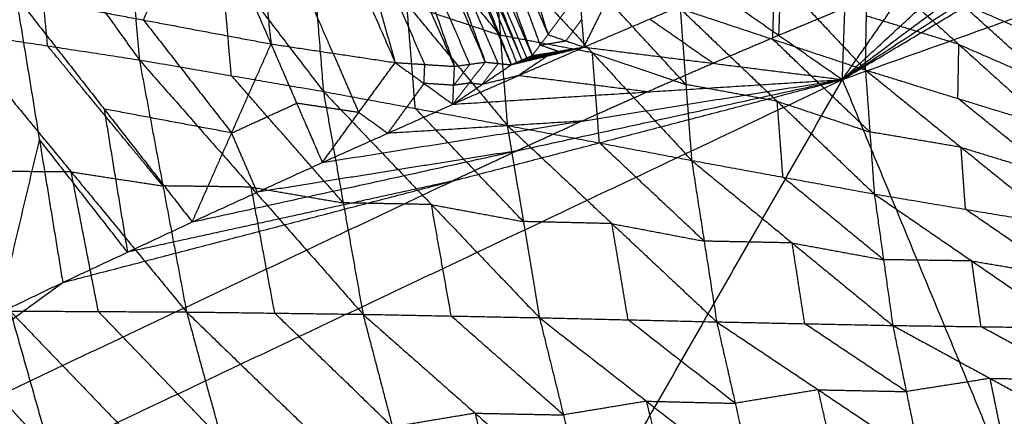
# Model space of a CAD drawing. Header units: millimetres. Extents: x -106 to 110, y -96 to 120.
# Tile 413 of 656: x -41.52 to -35.43, y 102.21 to 104.66. Entities that reach past the tile are written whole.
import ezdxf

# ---------------------------------------------------------------- set-up
doc = ezdxf.new("R2010")
doc.units = ezdxf.units.MM
doc.header["$MEASUREMENT"] = 0
doc.layers.add('Default', color=7, linetype='Continuous', true_color=0x000000)

msp = doc.modelspace()

# ---------------------------------------------------------------- linework, layer by layer
at = {"layer": 'Default'}
for points in [[(-36.4282, 104.2928, 12.0172), (-31.8108, 105.9449, 12.0172), (-27.1934, 107.597, 12.0172)], [(-39.0589, 107.181, 13.6827), (-38.655, 105.8762, 13.0943), (-38.2511, 104.5713, 12.5059)], [(-39.29, 107.0009, 13.6677), (-38.8195, 105.7211, 13.0662), (-38.3491, 104.4412, 12.4646)], [(-39.29, 107.0009, 13.6677), (-38.7706, 105.7861, 13.0868), (-38.2511, 104.5713, 12.5059)], [(-39.4104, 106.9167, 13.6635), (-38.9122, 105.6647, 13.064), (-38.4139, 104.4128, 12.4645)], [(-39.4104, 106.9167, 13.6635), (-38.8798, 105.6789, 13.0641), (-38.3491, 104.4412, 12.4646)], [(-39.5425, 106.848, 13.6637), (-39.0911, 105.6244, 13.0845), (-38.6397, 104.4009, 12.5053)], [(-39.5425, 106.848, 13.6637), (-39.0106, 105.6162, 13.0641), (-38.4787, 104.3845, 12.4645)], [(-39.475, 106.8795, 13.6631), (-38.9769, 105.632, 13.0638), (-38.4787, 104.3845, 12.4645)], [(-39.475, 106.8795, 13.6631), (-38.9444, 105.6461, 13.0638), (-38.4139, 104.4128, 12.4645)], [(-39.6829, 106.8039, 13.6674), (-39.2567, 105.5891, 13.0998), (-38.8304, 104.3744, 12.5322)], [(-39.6829, 106.8039, 13.6674), (-39.1613, 105.6024, 13.0863), (-38.6397, 104.4009, 12.5053)], [(-39.8698, 106.763, 13.676), (-39.5339, 105.5806, 13.1478), (-39.198, 104.3982, 12.6196)], [(-39.8698, 106.763, 13.676), (-39.3501, 105.5687, 13.1041), (-38.8304, 104.3744, 12.5322)], [(-36.4282, 104.2928, 12.0172), (-34.3462, 105.5307, 12.2207), (-32.2642, 106.7686, 12.4242)], [(-40.2009, 106.7017, 13.6944), (-40.0837, 105.6075, 13.2633), (-39.9665, 104.5133, 12.8323)], [(-40.2009, 106.7017, 13.6944), (-39.6994, 105.5499, 13.157), (-39.198, 104.3982, 12.6196)], [(-40.8657, 106.5728, 13.7287), (-40.4161, 105.5431, 13.2805), (-39.9665, 104.5133, 12.8323)], [(-36.4282, 104.2928, 12.0172), (-34.7622, 105.3791, 12.2207), (-33.0962, 106.4654, 12.4242)], [(-42.0667, 106.206, 9.0598), (-41.4246, 105.3103, 8.5833), (-40.7824, 104.4146, 8.1067)], [(-36.4282, 104.2928, 12.0172), (-35.1768, 105.2238, 12.2207), (-33.9254, 106.1549, 12.4242)], [(-40.9081, 105.8744, 8.8248), (-40.8453, 105.1445, 8.4658), (-40.7824, 104.4146, 8.1067)], [(-40.9081, 105.8744, 8.8248), (-40.2753, 105.0468, 8.4048), (-39.6424, 104.2192, 7.9849)], [(-36.4282, 104.2928, 12.0172), (-35.5901, 105.0649, 12.2207), (-34.7519, 105.8371, 12.4242)], [(-38.7706, 105.7861, 13.0868), (-38.5353, 105.1462, 12.786), (-38.3001, 104.5062, 12.4852)], [(-38.5592, 104.3927, 12.4849), (-38.8252, 105.0086, 12.7847), (-39.0911, 105.6244, 13.0845)], [(-38.9444, 105.6461, 13.0638), (-38.6954, 105.0224, 12.7642), (-38.4463, 104.3986, 12.4645)], [(-38.3815, 104.427, 12.4646), (-38.6468, 105.0459, 12.7643), (-38.9122, 105.6647, 13.064)], [(-39.5823, 104.4557, 12.726), (-39.833, 105.0316, 12.9947), (-40.0837, 105.6075, 13.2633)], [(-39.0142, 104.3863, 12.5759), (-39.2741, 104.9834, 12.8619), (-39.5339, 105.5806, 13.1478)], [(-38.7351, 104.3876, 12.5187), (-38.9959, 104.9884, 12.8093), (-39.2567, 105.5891, 13.0998)], [(-40.4161, 105.5431, 13.2805), (-40.5864, 105.1023, 13.1662), (-40.7567, 104.6616, 13.0519)], [(-39.7473, 105.5102, 8.6061), (-39.6949, 104.8647, 8.2955), (-39.6424, 104.2192, 7.9849)], [(-39.7473, 105.5102, 8.6061), (-39.1255, 104.7596, 8.2461), (-38.5036, 104.009, 7.8861)], [(-37.4095, 105.5508, 8.8802), (-36.8473, 104.9515, 8.4872), (-36.2852, 104.3521, 8.0943)], [(-36.4282, 104.2928, 12.0172), (-36.0019, 104.9024, 12.2207), (-35.5756, 105.5121, 12.4242)], [(-36.1848, 105.512, 9.3058), (-35.6603, 105.0192, 8.8406), (-35.1359, 104.5264, 8.3754)], [(-38.5472, 104.5671, 8.1483), (-38.8581, 104.9424, 8.3283), (-39.169, 105.3177, 8.5084)], [(-41.3507, 104.5016, 8.1778), (-41.3877, 104.906, 8.3805), (-41.4246, 105.3103, 8.5833)], [(-36.4282, 104.2928, 12.0172), (-36.4123, 104.7363, 12.2207), (-36.3963, 105.1798, 12.4242)], [(-38.5907, 105.1252, 8.4106), (-38.5472, 104.5671, 8.1483), (-38.5036, 104.009, 7.8861)], [(-38.5907, 105.1252, 8.4106), (-37.9762, 104.4587, 8.1099), (-37.3618, 103.7922, 7.8092)], [(-40.2124, 104.3169, 8.0458), (-40.2438, 104.6818, 8.2253), (-40.2753, 105.0468, 8.4048)], [(-36.2852, 104.3521, 8.0943), (-36.279, 104.6867, 8.3536), (-36.2729, 105.0213, 8.613)], [(-36.2729, 105.0213, 8.613), (-35.7065, 104.5103, 8.292), (-35.1401, 103.9994, 7.971)], [(-36.2729, 105.0213, 8.613), (-35.7044, 104.7739, 8.4942), (-35.1359, 104.5264, 8.3754)], [(-38.0289, 104.4938, 12.4242), (-37.9142, 104.7254, 12.5103), (-37.7994, 104.9571, 12.5964)], [(-36.859, 104.5422, 8.1671), (-36.8532, 104.7468, 8.3272), (-36.8473, 104.9515, 8.4872)], [(-36.8212, 104.5666, 12.2207), (-36.8132, 104.7883, 12.3225), (-36.8052, 105.0101, 12.4242)], [(-37.3973, 104.2622, 8.0245), (-37.7045, 104.5955, 8.1749), (-38.0117, 104.9287, 8.3252)], [(-38.2511, 104.5713, 12.5059), (-38.154, 104.7043, 12.5489), (-38.0569, 104.8372, 12.5918)], [(-38.0569, 104.8372, 12.5918), (-38.0429, 104.6655, 12.508), (-38.0289, 104.4938, 12.4242)], [(-38.0289, 104.4938, 12.4242), (-37.6215, 104.6671, 12.4242), (-37.2141, 104.8404, 12.4242)], [(-38.0289, 104.4938, 12.4242), (-37.6215, 104.6671, 12.4242), (-37.2141, 104.8404, 12.4242)], [(-37.2141, 104.8404, 12.4242), (-36.8212, 104.5666, 12.2207), (-36.4282, 104.2928, 12.0172)], [(-41.5468, 104.8099, 13.2714), (-41.4018, 103.923, 12.8478), (-41.2567, 103.036, 12.4242)], [(-41.5468, 104.8099, 13.2714), (-41.0007, 104.1105, 12.8478), (-40.4546, 103.4111, 12.4242)], [(-41.5468, 104.8099, 13.2714), (-40.7567, 104.6616, 13.0519), (-39.9665, 104.5133, 12.8323)], [(-35.138, 104.2629, 8.1732), (-35.4212, 104.5184, 8.3337), (-35.7044, 104.7739, 8.4942)], [(-39.073, 104.1141, 7.9355), (-39.0992, 104.4368, 8.0908), (-39.1255, 104.7596, 8.2461)], [(-39.1255, 104.7596, 8.2461), (-38.8363, 104.6634, 8.1972), (-38.5472, 104.5671, 8.1483)], [(-37.4328, 104.7323, 8.2399), (-37.3973, 104.2622, 8.0245), (-37.3618, 103.7922, 7.8092)], [(-37.4328, 104.7323, 8.2399), (-36.859, 104.5422, 8.1671), (-36.2852, 104.3521, 8.0943)], [(-37.4328, 104.7323, 8.2399), (-36.8316, 104.1583, 7.996), (-36.2304, 103.5844, 7.752)], [(-36.4123, 104.7363, 12.2207), (-36.6167, 104.6514, 12.2207), (-36.8212, 104.5666, 12.2207)], [(-40.7567, 104.6616, 13.0519), (-40.4836, 104.3119, 12.8401), (-40.2106, 103.9622, 12.6283)], [(-38.0429, 104.6655, 12.508), (-38.0915, 104.599, 12.4865), (-38.14, 104.5325, 12.4651)], [(-37.2286, 104.3933, 12.2207), (-37.4251, 104.5302, 12.3225), (-37.6215, 104.6671, 12.4242)], [(-35.7065, 104.5103, 8.292), (-35.9928, 104.5985, 8.3228), (-36.279, 104.6867, 8.3536)], [(-41.9191, 104.5886, 8.2488), (-41.3507, 104.5016, 8.1778), (-40.7824, 104.4146, 8.1067)], [(-41.9191, 104.5886, 8.2488), (-41.2045, 103.7211, 7.9784), (-40.49, 102.8536, 7.7081)], [(-37.9762, 104.4587, 8.1099), (-38.2617, 104.5129, 8.1291), (-38.5472, 104.5671, 8.1483)], [(-38.3491, 104.4412, 12.4646), (-38.3001, 104.5062, 12.4852), (-38.2511, 104.5713, 12.5059)], [(-38.3001, 104.5062, 12.4852), (-38.2201, 104.5194, 12.4752), (-38.14, 104.5325, 12.4651)], [(-38.2511, 104.5713, 12.5059), (-38.14, 104.5325, 12.4651), (-38.0289, 104.4938, 12.4242)], [(-36.8212, 104.5666, 12.2207), (-37.0249, 104.4799, 12.2207), (-37.2286, 104.3933, 12.2207)], [(-36.2578, 103.9683, 7.9232), (-36.5584, 104.2552, 8.0451), (-36.859, 104.5422, 8.1671)], [(-40.6362, 103.6341, 7.9074), (-40.9935, 104.0678, 8.0426), (-41.3507, 104.5016, 8.1778)], [(-40.4546, 103.4111, 12.4242), (-40.2106, 103.9622, 12.6283), (-39.9665, 104.5133, 12.8323)], [(-39.9665, 104.5133, 12.8323), (-39.8079, 104.1462, 12.6283), (-39.6493, 103.7791, 12.4242)], [(-39.9665, 104.5133, 12.8323), (-39.5823, 104.4557, 12.726), (-39.198, 104.3982, 12.6196)], [(-38.8407, 104.14, 12.4242), (-38.4348, 104.3169, 12.4242), (-38.0289, 104.4938, 12.4242)], [(-38.8407, 104.14, 12.4242), (-38.4348, 104.3169, 12.4242), (-38.0289, 104.4938, 12.4242)], [(-38.4787, 104.3845, 12.4645), (-38.2538, 104.4391, 12.4444), (-38.0289, 104.4938, 12.4242)], [(-38.4139, 104.4128, 12.4645), (-38.2214, 104.4533, 12.4444), (-38.0289, 104.4938, 12.4242)], [(-38.3491, 104.4412, 12.4646), (-38.189, 104.4675, 12.4444), (-38.0289, 104.4938, 12.4242)], [(-38.189, 104.4675, 12.4444), (-38.2445, 104.4869, 12.4648), (-38.3001, 104.5062, 12.4852)], [(-38.189, 104.4675, 12.4444), (-38.2052, 104.4604, 12.4444), (-38.2214, 104.4533, 12.4444)], [(-38.0289, 104.4938, 12.4242), (-37.2286, 104.3933, 12.2207), (-36.4282, 104.2928, 12.0172)], [(-35.7126, 104.1758, 8.0326), (-35.7095, 104.343, 8.1623), (-35.7065, 104.5103, 8.292)], [(-35.7065, 104.5103, 8.292), (-35.4222, 104.3866, 8.2326), (-35.138, 104.2629, 8.1732)], [(-40.7824, 104.4146, 8.1067), (-40.6362, 103.6341, 7.9074), (-40.49, 102.8536, 7.7081)], [(-40.7824, 104.4146, 8.1067), (-40.2124, 104.3169, 8.0458), (-39.6424, 104.2192, 7.9849)], [(-40.7824, 104.4146, 8.1067), (-40.0897, 103.6269, 7.88), (-39.397, 102.8392, 7.6533)], [(-39.5823, 104.4557, 12.726), (-39.5029, 104.2722, 12.6239), (-39.4236, 104.0886, 12.5219)], [(-38.4787, 104.3845, 12.4645), (-38.4463, 104.3986, 12.4645), (-38.4139, 104.4128, 12.4645)], [(-38.2538, 104.4391, 12.4444), (-38.3501, 104.4189, 12.4544), (-38.4463, 104.3986, 12.4645)], [(-38.2538, 104.4391, 12.4444), (-38.3443, 104.378, 12.4343), (-38.4348, 104.3169, 12.4242)], [(-38.4139, 104.4128, 12.4645), (-38.3815, 104.427, 12.4646), (-38.3491, 104.4412, 12.4646)], [(-38.2214, 104.4533, 12.4444), (-38.3015, 104.4401, 12.4545), (-38.3815, 104.427, 12.4646)], [(-38.2214, 104.4533, 12.4444), (-38.2376, 104.4462, 12.4444), (-38.2538, 104.4391, 12.4444)], [(-37.9327, 103.9006, 7.8476), (-37.9545, 104.1796, 7.9787), (-37.9762, 104.4587, 8.1099)], [(-37.9762, 104.4587, 8.1099), (-37.6868, 104.3605, 8.0672), (-37.3973, 104.2622, 8.0245)], [(-39.6493, 103.7791, 12.4242), (-39.4236, 104.0886, 12.5219), (-39.198, 104.3982, 12.6196)], [(-39.198, 104.3982, 12.6196), (-39.0193, 104.2691, 12.5219), (-38.8407, 104.14, 12.4242)], [(-39.198, 104.3982, 12.6196), (-39.0142, 104.3863, 12.5759), (-38.8304, 104.3744, 12.5322)], [(-39.0193, 104.2691, 12.5219), (-39.0168, 104.3277, 12.5489), (-39.0142, 104.3863, 12.5759)], [(-38.8407, 104.14, 12.4242), (-38.7402, 104.2704, 12.4648), (-38.6397, 104.4009, 12.5053)], [(-38.8407, 104.14, 12.4242), (-38.6597, 104.2622, 12.4444), (-38.4787, 104.3845, 12.4645)], [(-38.8407, 104.14, 12.4242), (-38.8356, 104.2572, 12.4782), (-38.8304, 104.3744, 12.5322)], [(-38.8356, 104.2572, 12.4782), (-38.7853, 104.3224, 12.4985), (-38.7351, 104.3876, 12.5187)], [(-38.8304, 104.3744, 12.5322), (-38.7351, 104.3876, 12.5187), (-38.6397, 104.4009, 12.5053)], [(-38.5592, 104.3927, 12.4849), (-38.6095, 104.3275, 12.4646), (-38.6597, 104.2622, 12.4444)], [(-38.6397, 104.4009, 12.5053), (-38.5592, 104.3927, 12.4849), (-38.4787, 104.3845, 12.4645)], [(-37.2286, 104.3933, 12.2207), (-37.4315, 104.3048, 12.2207), (-37.6345, 104.2164, 12.2207)], [(-36.2852, 104.3521, 8.0943), (-36.2578, 103.9683, 7.9232), (-36.2304, 103.5844, 7.752)], [(-36.2852, 104.3521, 8.0943), (-35.7126, 104.1758, 8.0326), (-35.1401, 103.9994, 7.971)], [(-36.2852, 104.3521, 8.0943), (-35.6929, 103.8733, 7.9016), (-35.1007, 103.3945, 7.709)], [(-45.2947, 100.0992, 12.0172), (-40.8615, 102.196, 12.0172), (-36.4282, 104.2928, 12.0172)], [(-42.1733, 94.2595, 9.1165), (-39.3008, 99.2761, 10.5669), (-36.4282, 104.2928, 12.0172)], [(-41.2567, 103.036, 12.4242), (-38.8425, 103.6644, 12.2207), (-36.4282, 104.2928, 12.0172)], [(-40.4546, 103.4111, 12.4242), (-38.4414, 103.8519, 12.2207), (-36.4282, 104.2928, 12.0172)], [(-39.5197, 103.5292, 7.8191), (-39.866, 103.923, 7.9324), (-40.2124, 104.3169, 8.0458)], [(-39.6493, 103.7791, 12.4242), (-38.0387, 104.0359, 12.2207), (-36.4282, 104.2928, 12.0172)], [(-38.8407, 104.14, 12.4242), (-37.6345, 104.2164, 12.2207), (-36.4282, 104.2928, 12.0172)], [(-38.4348, 104.3169, 12.4242), (-38.5473, 104.2896, 12.4343), (-38.6597, 104.2622, 12.4444)], [(-37.6345, 104.2164, 12.2207), (-38.0346, 104.2666, 12.3225), (-38.4348, 104.3169, 12.4242)], [(-36.4282, 104.2928, 12.0172), (-35.1613, 101.234, 10.5669), (-33.8943, 98.1752, 9.1165)], [(-39.0193, 104.2691, 12.5219), (-39.1321, 104.1143, 12.4731), (-39.245, 103.9595, 12.4242)], [(-38.8356, 104.2572, 12.4782), (-38.9274, 104.2631, 12.5001), (-39.0193, 104.2691, 12.5219)], [(-38.7402, 104.2704, 12.4648), (-38.7879, 104.2638, 12.4715), (-38.8356, 104.2572, 12.4782)], [(-38.6597, 104.2622, 12.4444), (-38.6999, 104.2663, 12.4546), (-38.7402, 104.2704, 12.4648)], [(-36.8316, 104.1583, 7.996), (-37.1144, 104.2103, 8.0102), (-37.3973, 104.2622, 8.0245)], [(-39.6424, 104.2192, 7.9849), (-39.5197, 103.5292, 7.8191), (-39.397, 102.8392, 7.6533)], [(-39.6424, 104.2192, 7.9849), (-39.073, 104.1141, 7.9355), (-38.5036, 104.009, 7.8861)], [(-39.6424, 104.2192, 7.9849), (-38.9732, 103.5186, 7.8017), (-38.304, 102.818, 7.6186)], [(-37.6345, 104.2164, 12.2207), (-37.8366, 104.1261, 12.2207), (-38.0387, 104.0359, 12.2207)], [(-36.7961, 103.6883, 7.7806), (-36.8138, 103.9233, 7.8883), (-36.8316, 104.1583, 7.996)], [(-36.8316, 104.1583, 7.996), (-36.5447, 104.0633, 7.9596), (-36.2578, 103.9683, 7.9232)], [(-35.1204, 103.697, 7.84), (-35.4165, 103.9364, 7.9363), (-35.7126, 104.1758, 8.0326)], [(-40.2106, 103.9622, 12.6283), (-40.6056, 104.0363, 12.7381), (-41.0007, 104.1105, 12.8478)], [(-41.0007, 104.1105, 12.8478), (-40.9282, 103.667, 12.636), (-40.8557, 103.2236, 12.4242)], [(-40.2106, 103.9622, 12.6283), (-40.0092, 104.0542, 12.6283), (-39.8079, 104.1462, 12.6283)], [(-39.4236, 104.0886, 12.5219), (-39.6158, 104.1174, 12.5751), (-39.8079, 104.1462, 12.6283)], [(-39.6493, 103.7791, 12.4242), (-39.245, 103.9595, 12.4242), (-38.8407, 104.14, 12.4242)], [(-39.6493, 103.7791, 12.4242), (-39.245, 103.9595, 12.4242), (-38.8407, 104.14, 12.4242)], [(-38.4038, 103.4135, 7.7523), (-38.7384, 103.7638, 7.8439), (-39.073, 104.1141, 7.9355)], [(-39.245, 103.9595, 12.4242), (-39.3343, 104.0241, 12.4731), (-39.4236, 104.0886, 12.5219)], [(-38.0387, 104.0359, 12.2207), (-38.6419, 103.9977, 12.3225), (-39.245, 103.9595, 12.4242)], [(-38.5036, 104.009, 7.8861), (-38.4038, 103.4135, 7.7523), (-38.304, 102.818, 7.6186)], [(-38.5036, 104.009, 7.8861), (-37.9327, 103.9006, 7.8476), (-37.3618, 103.7922, 7.8092)], [(-38.5036, 104.009, 7.8861), (-37.855, 103.4006, 7.7433), (-37.2064, 102.7922, 7.6005)], [(-38.0387, 104.0359, 12.2207), (-38.2401, 103.9439, 12.2207), (-38.4414, 103.8519, 12.2207)], [(-41.4018, 103.923, 12.8478), (-41.529, 103.384, 12.636), (-41.6561, 102.845, 12.4242)], [(-40.8557, 103.2236, 12.4242), (-41.1287, 103.5733, 12.636), (-41.4018, 103.923, 12.8478)], [(-40.0519, 103.5951, 12.4242), (-40.1313, 103.7786, 12.5263), (-40.2106, 103.9622, 12.6283)], [(-35.6929, 103.8733, 7.9016), (-35.9754, 103.9208, 7.9124), (-36.2578, 103.9683, 7.9232)], [(-37.2841, 103.2922, 7.7048), (-37.6084, 103.5964, 7.7762), (-37.9327, 103.9006, 7.8476)], [(-35.6655, 103.4895, 7.7305), (-35.6792, 103.6814, 7.8161), (-35.6929, 103.8733, 7.9016)], [(-35.6929, 103.8733, 7.9016), (-35.4066, 103.7851, 7.8708), (-35.1204, 103.697, 7.84)], [(-38.4414, 103.8519, 12.2207), (-39.2467, 103.7235, 12.3225), (-40.0519, 103.5951, 12.4242)], [(-38.4414, 103.8519, 12.2207), (-38.642, 103.7582, 12.2207), (-38.8425, 103.6644, 12.2207)], [(-40.4546, 103.4111, 12.4242), (-40.0519, 103.5951, 12.4242), (-39.6493, 103.7791, 12.4242)], [(-40.4546, 103.4111, 12.4242), (-40.0519, 103.5951, 12.4242), (-39.6493, 103.7791, 12.4242)], [(-37.3618, 103.7922, 7.8092), (-37.2841, 103.2922, 7.7048), (-37.2064, 102.7922, 7.6005)], [(-37.3618, 103.7922, 7.8092), (-36.7961, 103.6883, 7.7806), (-36.2304, 103.5844, 7.752)], [(-37.3618, 103.7922, 7.8092), (-36.7389, 103.2811, 7.7022), (-36.116, 102.7701, 7.5953)], [(-41.2045, 103.7211, 7.9784), (-41.4775, 103.7225, 7.9973), (-41.7506, 103.7239, 8.0161)], [(-41.036, 102.8564, 7.7458), (-41.1203, 103.2888, 7.8621), (-41.2045, 103.7211, 7.9784)], [(-41.2045, 103.7211, 7.9784), (-40.9204, 103.6776, 7.9429), (-40.6362, 103.6341, 7.9074)], [(-36.1732, 103.1772, 7.6736), (-36.4846, 103.4328, 7.7271), (-36.7961, 103.6883, 7.7806)], [(-43.2757, 101.5676, 12.2207), (-41.0591, 102.616, 12.2207), (-38.8425, 103.6644, 12.2207)], [(-38.8425, 103.6644, 12.2207), (-39.8491, 103.444, 12.3225), (-40.8557, 103.2236, 12.4242)], [(-40.0897, 103.6269, 7.88), (-40.363, 103.6305, 7.8937), (-40.6362, 103.6341, 7.9074)], [(-39.9435, 102.8464, 7.6807), (-40.0166, 103.2366, 7.7803), (-40.0897, 103.6269, 7.88)], [(-40.0897, 103.6269, 7.88), (-39.8047, 103.578, 7.8495), (-39.5197, 103.5292, 7.8191)], [(-36.2304, 103.5844, 7.752), (-36.1732, 103.1772, 7.6736), (-36.116, 102.7701, 7.5953)], [(-36.2304, 103.5844, 7.752), (-35.6655, 103.4895, 7.7305), (-35.1007, 103.3945, 7.709)], [(-36.2304, 103.5844, 7.752), (-35.6266, 103.1696, 7.6741), (-35.0227, 102.7548, 7.5962)], [(-38.9732, 103.5186, 7.8017), (-39.2464, 103.5239, 7.8104), (-39.5197, 103.5292, 7.8191)], [(-38.8505, 102.8286, 7.6359), (-38.9118, 103.1736, 7.7188), (-38.9732, 103.5186, 7.8017)], [(-38.9732, 103.5186, 7.8017), (-38.6885, 103.466, 7.777), (-38.4038, 103.4135, 7.7523)], [(-35.0617, 103.0747, 7.6526), (-35.3636, 103.2821, 7.6915), (-35.6655, 103.4895, 7.7305)], [(-41.2567, 103.036, 12.4242), (-40.8557, 103.2236, 12.4242), (-40.4546, 103.4111, 12.4242)], [(-41.2567, 103.036, 12.4242), (-40.8557, 103.2236, 12.4242), (-40.4546, 103.4111, 12.4242)], [(-37.855, 103.4006, 7.7433), (-38.1294, 103.407, 7.7478), (-38.4038, 103.4135, 7.7523)], [(-37.7552, 102.8051, 7.6096), (-37.8051, 103.1028, 7.6764), (-37.855, 103.4006, 7.7433)], [(-37.855, 103.4006, 7.7433), (-37.5696, 103.3464, 7.7241), (-37.2841, 103.2922, 7.7048)], [(-36.7389, 103.2811, 7.7022), (-37.0115, 103.2866, 7.7035), (-37.2841, 103.2922, 7.7048)], [(-36.6612, 102.7811, 7.5979), (-36.7, 103.0311, 7.6501), (-36.7389, 103.2811, 7.7022)], [(-36.7389, 103.2811, 7.7022), (-36.456, 103.2292, 7.6879), (-36.1732, 103.1772, 7.6736)], [(-35.6266, 103.1696, 7.6741), (-35.8999, 103.1734, 7.6739), (-36.1732, 103.1772, 7.6736)], [(-35.5693, 102.7624, 7.5958), (-35.598, 102.966, 7.6349), (-35.6266, 103.1696, 7.6741)], [(-35.6266, 103.1696, 7.6741), (-35.3441, 103.1221, 7.6634), (-35.0617, 103.0747, 7.6526)], [(-45.2947, 100.0992, 12.0172), (-43.2757, 101.5676, 12.2207), (-41.2567, 103.036, 12.4242)], [(-42.0555, 102.654, 12.4242), (-41.6561, 102.845, 12.4242), (-41.2567, 103.036, 12.4242)], [(-42.0555, 102.654, 12.4242), (-41.6561, 102.845, 12.4242), (-41.2567, 103.036, 12.4242)], [(-42.6643, 102.8565, 7.8776), (-41.8751, 101.9832, 7.8), (-41.0859, 101.1098, 7.7223)], [(-41.334, 101.9845, 7.7529), (-41.7286, 102.4212, 7.7917), (-42.1232, 102.8579, 7.8305)], [(-41.5821, 102.8593, 7.7834), (-41.334, 101.9845, 7.7529), (-41.0859, 101.1098, 7.7223)], [(-41.5821, 102.8593, 7.7834), (-41.036, 102.8564, 7.7458), (-40.49, 102.8536, 7.7081)], [(-41.5821, 102.8593, 7.7834), (-40.8192, 102.0666, 7.73), (-40.0563, 101.2739, 7.6766)], [(-40.2732, 102.0637, 7.6923), (-40.6546, 102.4601, 7.719), (-41.036, 102.8564, 7.7458)], [(-40.49, 102.8536, 7.7081), (-40.2732, 102.0637, 7.6923), (-40.0563, 101.2739, 7.6766)], [(-40.49, 102.8536, 7.7081), (-39.9435, 102.8464, 7.6807), (-39.397, 102.8392, 7.6533)], [(-40.49, 102.8536, 7.7081), (-39.7609, 102.1482, 7.6789), (-39.0317, 101.4429, 7.6498)], [(-39.2144, 102.141, 7.6516), (-39.5789, 102.4937, 7.6661), (-39.9435, 102.8464, 7.6807)], [(-39.397, 102.8392, 7.6533), (-39.2144, 102.141, 7.6516), (-39.0317, 101.4429, 7.6498)], [(-39.397, 102.8392, 7.6533), (-38.8505, 102.8286, 7.6359), (-38.304, 102.818, 7.6186)], [(-39.397, 102.8392, 7.6533), (-38.7021, 102.2267, 7.6459), (-38.0071, 101.6142, 7.6386)], [(-38.1555, 102.2161, 7.6286), (-38.503, 102.5223, 7.6323), (-38.8505, 102.8286, 7.6359)], [(-38.304, 102.818, 7.6186), (-38.1555, 102.2161, 7.6286), (-38.0071, 101.6142, 7.6386)], [(-38.304, 102.818, 7.6186), (-37.7552, 102.8051, 7.6096), (-37.2064, 102.7922, 7.6005)], [(-38.304, 102.818, 7.6186), (-37.6407, 102.301, 7.6284), (-36.9775, 101.7839, 7.6382)], [(-37.0919, 102.2881, 7.6194), (-37.4236, 102.5466, 7.6145), (-37.7552, 102.8051, 7.6096)], [(-37.2064, 102.7922, 7.6005), (-37.0919, 102.2881, 7.6194), (-36.9775, 101.7839, 7.6382)], [(-37.2064, 102.7922, 7.6005), (-36.6612, 102.7811, 7.5979), (-36.116, 102.7701, 7.5953)], [(-37.2064, 102.7922, 7.6005), (-36.5775, 102.3717, 7.6221), (-35.9486, 101.9512, 7.6437)], [(-36.0323, 102.3606, 7.6195), (-36.3467, 102.5709, 7.6087), (-36.6612, 102.7811, 7.5979)], [(-36.116, 102.7701, 7.5953), (-36.0323, 102.3606, 7.6195), (-35.9486, 101.9512, 7.6437)], [(-36.116, 102.7701, 7.5953), (-35.5693, 102.7624, 7.5958), (-35.0227, 102.7548, 7.5962)], [(-36.116, 102.7701, 7.5953), (-35.5129, 102.442, 7.622), (-34.9098, 102.114, 7.6488)], [(-34.9663, 102.4344, 7.6225), (-35.2678, 102.5984, 7.6091), (-35.5693, 102.7624, 7.5958)], [(-35.5129, 102.442, 7.622), (-35.7726, 102.4013, 7.6208), (-36.0323, 102.3606, 7.6195)], [(-35.4292, 102.0326, 7.6462), (-35.471, 102.2373, 7.6341), (-35.5129, 102.442, 7.622)], [(-35.5129, 102.442, 7.622), (-35.2396, 102.4382, 7.6223), (-34.9663, 102.4344, 7.6225)], [(-36.5775, 102.3717, 7.6221), (-36.8347, 102.3299, 7.6207), (-37.0919, 102.2881, 7.6194)], [(-36.463, 101.8676, 7.6409), (-36.5203, 102.1197, 7.6315), (-36.5775, 102.3717, 7.6221)], [(-36.5775, 102.3717, 7.6221), (-36.3049, 102.3662, 7.6208), (-36.0323, 102.3606, 7.6195)], [(-37.6407, 102.301, 7.6284), (-37.8981, 102.2585, 7.6285), (-38.1555, 102.2161, 7.6286)], [(-37.4923, 101.6991, 7.6384), (-37.5665, 102, 7.6334), (-37.6407, 102.301, 7.6284)], [(-37.6407, 102.301, 7.6284), (-37.3663, 102.2945, 7.6239), (-37.0919, 102.2881, 7.6194)], [(-38.7021, 102.2267, 7.6459), (-38.9582, 102.1839, 7.6488), (-39.2144, 102.141, 7.6516)], [(-38.5194, 101.5285, 7.6442), (-38.6108, 101.8776, 7.6451), (-38.7021, 102.2267, 7.6459)], [(-38.7021, 102.2267, 7.6459), (-38.4288, 102.2214, 7.6373), (-38.1555, 102.2161, 7.6286)]]:
    msp.add_open_spline(points, degree=2, dxfattribs=at)

doc.saveas('drawing.dxf')
